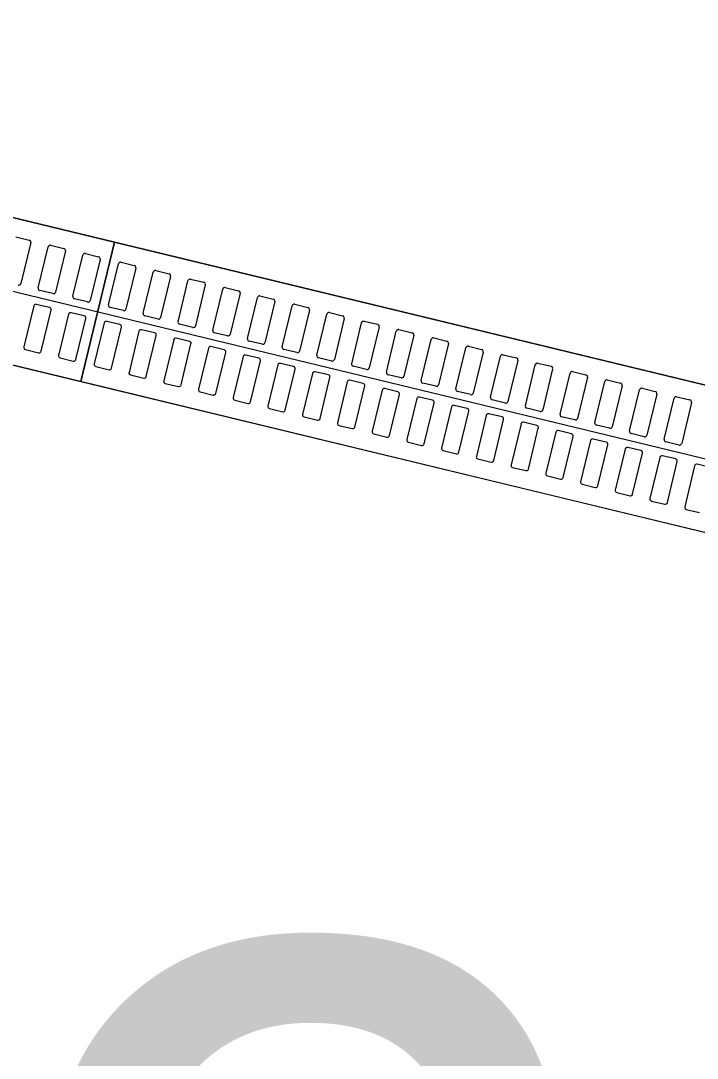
# Model space of a CAD drawing. Extents: x -7476540 to -746055, y -11317203 to -1129777.
# Drawn here: x -747595.953 to -747595.008, y -1131709.113 to -1131707.664 of the extents above; entities that cross this region are included whole.
import ezdxf

# ---------------------------------------------------------------- set-up
doc = ezdxf.new("R2010")
doc.units = 0
for name, color, linetype in [('KOMUNIKACE_UPRAVA', 7, 'Continuous'), ('ODVODNENI', 7, 'Continuous'), ('TRATIVOD', 7, 'Continuous'), ('Vrstva 60', 7, 'Continuous')]:
    doc.layers.add(name, color=color, linetype=linetype)

msp = doc.modelspace()

# ---------------------------------------------------------------- linework, layer by layer
at = {"layer": 'KOMUNIKACE_UPRAVA'}
msp.add_lwpolyline([(-747596.3583, -1131707.8434), (-747596.2796, -1131706.9697), (-747592.3491, -1131707.9208), (-747592.4278, -1131708.7945)], close=True, dxfattribs=at)
msp.add_lwpolyline([(-747596.3764, -1131708.0447), (-747596.8838, -1131713.6747), (-747596.3764, -1131708.0447), (-747592.4459, -1131708.9959), (-747592.9, -1131714.0337), (-747593.0433, -1131715.0249), (-747596.9433, -1131714.6734), (-747596.8838, -1131713.6747)], dxfattribs=at)
at = {"layer": 'ODVODNENI'}
for p, q in [((-747596.794, -1131707.7379), (-747595.8221, -1131707.9731)), ((-747595.8691, -1131708.1675), (-747595.8221, -1131707.9731)), ((-747595.8221, -1131707.9731), (-747595.8691, -1131708.1675)), ((-747595.8221, -1131707.9731), (-747594.8501, -1131708.2083))]:
    msp.add_line(p, q, dxfattribs=at)
for points in [[(-747596.8411, -1131707.9323), (-747595.8691, -1131708.1675), (-747595.8221, -1131707.9731), (-747596.794, -1131707.7379)], [(-747595.8691, -1131708.1675), (-747594.8972, -1131708.4027), (-747594.8501, -1131708.2083), (-747595.8221, -1131707.9731)]]:
    msp.add_lwpolyline(points, close=True, dxfattribs=at)
for points in [[(-747595.9598, -1131707.9655), (-747595.9414, -1131707.97)], [(-747595.9392, -1131707.9736), (-747595.9531, -1131708.0309)], [(-747595.9288, -1131708.0368), (-747595.9149, -1131707.9795)], [(-747595.9113, -1131707.9773), (-747595.8929, -1131707.9817)], [(-747595.8906, -1131707.9853), (-747595.9045, -1131708.0427)], [(-747595.8803, -1131708.0486), (-747595.8664, -1131707.9912)], [(-747595.8628, -1131707.989), (-747595.8443, -1131707.9935)], [(-747595.8421, -1131707.9971), (-747595.856, -1131708.0544)], [(-747595.8129, -1131708.0011), (-747595.7945, -1131708.0055)], [(-747595.8304, -1131708.0606), (-747595.8165, -1131708.0033)], [(-747595.7922, -1131708.0091), (-747595.8061, -1131708.0665)], [(-747595.7819, -1131708.0724), (-747595.768, -1131708.015)], [(-747595.7644, -1131708.0128), (-747595.7459, -1131708.0173)], [(-747595.7437, -1131708.0209), (-747595.7576, -1131708.0782)], [(-747595.7333, -1131708.0841), (-747595.7194, -1131708.0268)], [(-747595.7158, -1131708.0246), (-747595.6974, -1131708.029)], [(-747595.9081, -1131708.0449), (-747595.9266, -1131708.0404)], [(-747595.6952, -1131708.0326), (-747595.7091, -1131708.09)], [(-747595.6848, -1131708.0959), (-747595.6709, -1131708.0385)], [(-747595.6673, -1131708.0363), (-747595.6489, -1131708.0408)], [(-747595.6466, -1131708.0444), (-747595.6605, -1131708.1017)], [(-747595.9128, -1131708.0643), (-747595.9313, -1131708.0599)], [(-747595.8596, -1131708.0566), (-747595.878, -1131708.0522)], [(-747595.6363, -1131708.1076), (-747595.6224, -1131708.0503)], [(-747595.6188, -1131708.048), (-747595.6003, -1131708.0525)], [(-747595.5981, -1131708.0561), (-747595.612, -1131708.1135)], [(-747595.5702, -1131708.0598), (-747595.5518, -1131708.0642)], [(-747595.9349, -1131708.0621), (-747595.9488, -1131708.1194)], [(-747595.9245, -1131708.1253), (-747595.9106, -1131708.068)], [(-747595.8864, -1131708.0738), (-747595.9003, -1131708.1312)], [(-747595.8643, -1131708.0761), (-747595.8828, -1131708.0716)], [(-747595.8097, -1131708.0687), (-747595.8282, -1131708.0642)], [(-747595.5877, -1131708.1193), (-747595.5739, -1131708.062)], [(-747595.5496, -1131708.0679), (-747595.5635, -1131708.1252)], [(-747595.5392, -1131708.1311), (-747595.5253, -1131708.0737)], [(-747595.5217, -1131708.0715), (-747595.5033, -1131708.076)], [(-747595.876, -1131708.137), (-747595.8621, -1131708.0797)], [(-747595.8365, -1131708.0859), (-747595.8504, -1131708.1432)], [(-747595.8144, -1131708.0881), (-747595.8329, -1131708.0837)], [(-747595.7612, -1131708.0804), (-747595.7796, -1131708.076)], [(-747595.7127, -1131708.0922), (-747595.7311, -1131708.0877)], [(-747595.5011, -1131708.0796), (-747595.5149, -1131708.137)], [(-747595.4907, -1131708.1428), (-747595.4768, -1131708.0855)], [(-747595.4732, -1131708.0833), (-747595.4547, -1131708.0877)], [(-747595.8261, -1131708.1491), (-747595.8122, -1131708.0918)], [(-747595.788, -1131708.0976), (-747595.8018, -1131708.155)], [(-747595.7659, -1131708.0999), (-747595.7843, -1131708.0954)], [(-747595.7776, -1131708.1609), (-747595.7637, -1131708.1035)], [(-747595.6641, -1131708.1039), (-747595.6826, -1131708.0995)], [(-747595.4525, -1131708.0914), (-747595.4664, -1131708.1487)], [(-747595.4421, -1131708.1546), (-747595.4283, -1131708.0972)], [(-747595.4246, -1131708.095), (-747595.4062, -1131708.0995)], [(-747595.404, -1131708.1031), (-747595.4179, -1131708.1604)], [(-747595.7394, -1131708.1094), (-747595.7533, -1131708.1667)], [(-747595.7174, -1131708.1116), (-747595.7358, -1131708.1072)], [(-747595.729, -1131708.1726), (-747595.7152, -1131708.1153)], [(-747595.6156, -1131708.1157), (-747595.6341, -1131708.1112)], [(-747595.3936, -1131708.1663), (-747595.3797, -1131708.109)], [(-747595.3761, -1131708.1068), (-747595.3577, -1131708.1112)], [(-747595.3555, -1131708.1148), (-747595.3693, -1131708.1722)], [(-747595.3276, -1131708.1185), (-747595.3092, -1131708.123)], [(-747595.9466, -1131708.123), (-747595.9281, -1131708.1275)], [(-747595.6909, -1131708.1211), (-747595.7048, -1131708.1785)], [(-747595.6689, -1131708.1234), (-747595.6873, -1131708.1189)], [(-747595.6805, -1131708.1843), (-747595.6666, -1131708.127)], [(-747595.6424, -1131708.1329), (-747595.6563, -1131708.1902)], [(-747595.6203, -1131708.1351), (-747595.6388, -1131708.1307)], [(-747595.5671, -1131708.1274), (-747595.5855, -1131708.123)], [(-747595.3451, -1131708.1781), (-747595.3312, -1131708.1207)], [(-747595.3069, -1131708.1266), (-747595.3208, -1131708.1839)], [(-747595.2966, -1131708.1898), (-747595.2827, -1131708.1325)], [(-747595.2791, -1131708.1303), (-747595.2606, -1131708.1347)], [(-747595.898, -1131708.1348), (-747595.8796, -1131708.1393)], [(-747595.8482, -1131708.1469), (-747595.8297, -1131708.1513)], [(-747595.632, -1131708.1961), (-747595.6181, -1131708.1387)], [(-747595.5938, -1131708.1446), (-747595.6077, -1131708.202)], [(-747595.5718, -1131708.1469), (-747595.5902, -1131708.1424)], [(-747595.5186, -1131708.1392), (-747595.537, -1131708.1347)], [(-747595.47, -1131708.1509), (-747595.4885, -1131708.1465)], [(-747595.2584, -1131708.1383), (-747595.2723, -1131708.1957)], [(-747595.248, -1131708.2016), (-747595.2341, -1131708.1442)], [(-747595.2305, -1131708.142), (-747595.2121, -1131708.1465)], [(-747595.7996, -1131708.1586), (-747595.7812, -1131708.1631)], [(-747595.5835, -1131708.2078), (-747595.5696, -1131708.1505)], [(-747595.5453, -1131708.1564), (-747595.5592, -1131708.2137)], [(-747595.5233, -1131708.1586), (-747595.5417, -1131708.1541)], [(-747595.5349, -1131708.2196), (-747595.5211, -1131708.1622)], [(-747595.4215, -1131708.1627), (-747595.4399, -1131708.1582)], [(-747595.2099, -1131708.1501), (-747595.2238, -1131708.2074)], [(-747595.1995, -1131708.2133), (-747595.1856, -1131708.156)], [(-747595.182, -1131708.1537), (-747595.1636, -1131708.1582)], [(-747595.1614, -1131708.1618), (-747595.1752, -1131708.2192)], [(-747595.7511, -1131708.1703), (-747595.7327, -1131708.1748)], [(-747595.4968, -1131708.1681), (-747595.5107, -1131708.2254)], [(-747595.4747, -1131708.1704), (-747595.4932, -1131708.1659)], [(-747595.4864, -1131708.2313), (-747595.4725, -1131708.174)], [(-747595.373, -1131708.1744), (-747595.3914, -1131708.1699)], [(-747595.151, -1131708.225), (-747595.1371, -1131708.1677)], [(-747595.1335, -1131708.1655), (-747595.115, -1131708.1699)], [(-747595.1128, -1131708.1736), (-747595.1267, -1131708.2309)], [(-747595.7026, -1131708.1821), (-747595.6841, -1131708.1866)], [(-747595.4483, -1131708.1798), (-747595.4621, -1131708.2372)], [(-747595.4262, -1131708.1821), (-747595.4446, -1131708.1776)], [(-747595.4379, -1131708.2431), (-747595.424, -1131708.1857)], [(-747595.3777, -1131708.1938), (-747595.3961, -1131708.1894)], [(-747595.3244, -1131708.1861), (-747595.3429, -1131708.1817)], [(-747595.1024, -1131708.2368), (-747595.0886, -1131708.1794)], [(-747595.0849, -1131708.1772), (-747595.0665, -1131708.1817)], [(-747595.0643, -1131708.1853), (-747595.0782, -1131708.2427)], [(-747595.0539, -1131708.2485), (-747595.04, -1131708.1912)], [(-747595.0364, -1131708.189), (-747595.018, -1131708.1934)], [(-747595.654, -1131708.1938), (-747595.6356, -1131708.1983)], [(-747595.6055, -1131708.2056), (-747595.5871, -1131708.21)], [(-747595.3997, -1131708.1916), (-747595.4136, -1131708.2489)], [(-747595.3893, -1131708.2548), (-747595.3755, -1131708.1975)], [(-747595.3512, -1131708.2033), (-747595.3651, -1131708.2607)], [(-747595.3291, -1131708.2056), (-747595.3476, -1131708.2011)], [(-747595.2759, -1131708.1979), (-747595.2943, -1131708.1934)], [(-747595.2274, -1131708.2096), (-747595.2458, -1131708.2052)], [(-747595.0158, -1131708.1971), (-747595.0296, -1131708.2544)], [(-747595.557, -1131708.2173), (-747595.5386, -1131708.2218)], [(-747595.3408, -1131708.2666), (-747595.3269, -1131708.2092)], [(-747595.3027, -1131708.2151), (-747595.3165, -1131708.2724)], [(-747595.2806, -1131708.2173), (-747595.299, -1131708.2129)], [(-747595.1788, -1131708.2214), (-747595.1973, -1131708.2169)], [(-747595.5085, -1131708.2291), (-747595.49, -1131708.2335)], [(-747595.2923, -1131708.2783), (-747595.2784, -1131708.221)], [(-747595.2541, -1131708.2268), (-747595.268, -1131708.2842)], [(-747595.2321, -1131708.2291), (-747595.2505, -1131708.2246)], [(-747595.2438, -1131708.29), (-747595.2299, -1131708.2327)], [(-747595.1303, -1131708.2331), (-747595.1488, -1131708.2287)], [(-747595.4599, -1131708.2408), (-747595.4415, -1131708.2453)], [(-747595.2056, -1131708.2386), (-747595.2195, -1131708.2959)], [(-747595.1836, -1131708.2408), (-747595.202, -1131708.2364)], [(-747595.1952, -1131708.3018), (-747595.1813, -1131708.2444)], [(-747595.135, -1131708.2526), (-747595.1535, -1131708.2481)], [(-747595.0818, -1131708.2449), (-747595.1002, -1131708.2404)], [(-747595.4114, -1131708.2526), (-747595.393, -1131708.257)], [(-747595.1571, -1131708.2503), (-747595.171, -1131708.3077)], [(-747595.1467, -1131708.3135), (-747595.1328, -1131708.2562)], [(-747595.1085, -1131708.2621), (-747595.1224, -1131708.3194)], [(-747595.0865, -1131708.2643), (-747595.1049, -1131708.2598)], [(-747595.0333, -1131708.2566), (-747595.0517, -1131708.2521)], [(-747595.3629, -1131708.2643), (-747595.3444, -1131708.2688)], [(-747595.3143, -1131708.276), (-747595.2959, -1131708.2805)], [(-747595.0982, -1131708.3253), (-747595.0843, -1131708.2679)], [(-747595.06, -1131708.2738), (-747595.0739, -1131708.3311)], [(-747595.038, -1131708.276), (-747595.0564, -1131708.2716)], [(-747595.2658, -1131708.2878), (-747595.2474, -1131708.2922)], [(-747595.0496, -1131708.337), (-747595.0358, -1131708.2797)], [(-747595.0115, -1131708.2855), (-747595.0254, -1131708.3429)], [(-747594.9894, -1131708.2878), (-747595.0079, -1131708.2833)], [(-747595.2173, -1131708.2995), (-747595.1988, -1131708.304)], [(-747595.1687, -1131708.3113), (-747595.1503, -1131708.3157)], [(-747595.1202, -1131708.323), (-747595.1018, -1131708.3275)], [(-747595.0717, -1131708.3348), (-747595.0533, -1131708.3392)], [(-747595.0232, -1131708.3465), (-747595.0047, -1131708.351)]]:
    msp.add_lwpolyline(points, dxfattribs=at)
for centre, start, end in [((-747595.9421, -1131707.9729), 346.3961, 76.3961), ((-747595.912, -1131707.9802), 76.3961, 166.3961), ((-747595.8936, -1131707.9846), 346.3961, 76.3961), ((-747595.8635, -1131707.9919), 76.3961, 166.3961), ((-747595.845, -1131707.9964), 346.3961, 76.3961), ((-747595.8136, -1131708.004), 76.3961, 166.3961), ((-747595.7952, -1131708.0084), 346.3961, 76.3961), ((-747595.7651, -1131708.0157), 76.3961, 166.3961), ((-747595.7466, -1131708.0202), 346.3961, 76.3961), ((-747595.956, -1131708.0302), 256.3961, 346.3961), ((-747595.7165, -1131708.0275), 76.3961, 166.3961), ((-747595.6981, -1131708.0319), 346.3961, 76.3961), ((-747595.9259, -1131708.0375), 166.3961, 256.3961), ((-747595.9074, -1131708.042), 256.3961, 346.3961), ((-747595.668, -1131708.0392), 76.3961, 166.3961), ((-747595.6496, -1131708.0437), 346.3961, 76.3961), ((-747595.932, -1131708.0628), 76.3961, 166.3961), ((-747595.8773, -1131708.0493), 166.3961, 256.3961), ((-747595.8589, -1131708.0537), 256.3961, 346.3961), ((-747595.8275, -1131708.0613), 166.3961, 256.3961), ((-747595.6195, -1131708.051), 76.3961, 166.3961), ((-747595.601, -1131708.0554), 346.3961, 76.3961), ((-747595.5709, -1131708.0627), 76.3961, 166.3961), ((-747595.9136, -1131708.0672), 346.3961, 76.3961), ((-747595.8835, -1131708.0745), 76.3961, 166.3961), ((-747595.809, -1131708.0658), 256.3961, 346.3961), ((-747595.7789, -1131708.0731), 166.3961, 256.3961), ((-747595.5525, -1131708.0672), 346.3961, 76.3961), ((-747595.5224, -1131708.0744), 76.3961, 166.3961), ((-747595.865, -1131708.079), 346.3961, 76.3961), ((-747595.8336, -1131708.0866), 76.3961, 166.3961), ((-747595.8151, -1131708.0911), 346.3961, 76.3961), ((-747595.7605, -1131708.0775), 256.3961, 346.3961), ((-747595.7304, -1131708.0848), 166.3961, 256.3961), ((-747595.504, -1131708.0789), 346.3961, 76.3961), ((-747595.4739, -1131708.0862), 76.3961, 166.3961), ((-747595.4554, -1131708.0907), 346.3961, 76.3961), ((-747595.7851, -1131708.0983), 76.3961, 166.3961), ((-747595.7666, -1131708.1028), 346.3961, 76.3961), ((-747595.712, -1131708.0893), 256.3961, 346.3961), ((-747595.6819, -1131708.0966), 166.3961, 256.3961), ((-747595.6634, -1131708.101), 256.3961, 346.3961), ((-747595.4253, -1131708.0979), 76.3961, 166.3961), ((-747595.4069, -1131708.1024), 346.3961, 76.3961), ((-747595.7365, -1131708.1101), 76.3961, 166.3961), ((-747595.7181, -1131708.1145), 346.3961, 76.3961), ((-747595.688, -1131708.1218), 76.3961, 166.3961), ((-747595.6333, -1131708.1083), 166.3961, 256.3961), ((-747595.6149, -1131708.1128), 256.3961, 346.3961), ((-747595.3768, -1131708.1097), 76.3961, 166.3961), ((-747595.3584, -1131708.1141), 346.3961, 76.3961), ((-747595.3283, -1131708.1214), 76.3961, 166.3961), ((-747595.9459, -1131708.1201), 166.3961, 256.3961), ((-747595.9274, -1131708.1246), 256.3961, 346.3961), ((-747595.8973, -1131708.1319), 166.3961, 256.3961), ((-747595.6696, -1131708.1263), 346.3961, 76.3961), ((-747595.6395, -1131708.1336), 76.3961, 166.3961), ((-747595.5848, -1131708.12), 166.3961, 256.3961), ((-747595.5664, -1131708.1245), 256.3961, 346.3961), ((-747595.5363, -1131708.1318), 166.3961, 256.3961), ((-747595.3099, -1131708.1259), 346.3961, 76.3961), ((-747595.2798, -1131708.1332), 76.3961, 166.3961), ((-747595.8789, -1131708.1363), 256.3961, 346.3961), ((-747595.8475, -1131708.1439), 166.3961, 256.3961), ((-747595.621, -1131708.138), 346.3961, 76.3961), ((-747595.5909, -1131708.1453), 76.3961, 166.3961), ((-747595.5725, -1131708.1498), 346.3961, 76.3961), ((-747595.5179, -1131708.1363), 256.3961, 346.3961), ((-747595.4878, -1131708.1435), 166.3961, 256.3961), ((-747595.2613, -1131708.1376), 346.3961, 76.3961), ((-747595.2312, -1131708.1449), 76.3961, 166.3961), ((-747595.2128, -1131708.1494), 346.3961, 76.3961), ((-747595.829, -1131708.1484), 256.3961, 346.3961), ((-747595.7989, -1131708.1557), 166.3961, 256.3961), ((-747595.7805, -1131708.1601), 256.3961, 346.3961), ((-747595.5424, -1131708.1571), 76.3961, 166.3961), ((-747595.524, -1131708.1615), 346.3961, 76.3961), ((-747595.4693, -1131708.148), 256.3961, 346.3961), ((-747595.4392, -1131708.1553), 166.3961, 256.3961), ((-747595.4208, -1131708.1597), 256.3961, 346.3961), ((-747595.1827, -1131708.1567), 76.3961, 166.3961), ((-747595.1643, -1131708.1611), 346.3961, 76.3961), ((-747595.7504, -1131708.1674), 166.3961, 256.3961), ((-747595.732, -1131708.1719), 256.3961, 346.3961), ((-747595.4939, -1131708.1688), 76.3961, 166.3961), ((-747595.4754, -1131708.1733), 346.3961, 76.3961), ((-747595.3907, -1131708.167), 166.3961, 256.3961), ((-747595.3723, -1131708.1715), 256.3961, 346.3961), ((-747595.1342, -1131708.1684), 76.3961, 166.3961), ((-747595.1157, -1131708.1729), 346.3961, 76.3961), ((-747595.7019, -1131708.1792), 166.3961, 256.3961), ((-747595.6834, -1131708.1836), 256.3961, 346.3961), ((-747595.6533, -1131708.1909), 166.3961, 256.3961), ((-747595.4453, -1131708.1806), 76.3961, 166.3961), ((-747595.4269, -1131708.185), 346.3961, 76.3961), ((-747595.3968, -1131708.1923), 76.3961, 166.3961), ((-747595.3422, -1131708.1788), 166.3961, 256.3961), ((-747595.3237, -1131708.1832), 256.3961, 346.3961), ((-747595.2936, -1131708.1905), 166.3961, 256.3961), ((-747595.0856, -1131708.1801), 76.3961, 166.3961), ((-747595.0672, -1131708.1846), 346.3961, 76.3961), ((-747595.0371, -1131708.1919), 76.3961, 166.3961), ((-747595.6349, -1131708.1954), 256.3961, 346.3961), ((-747595.6048, -1131708.2027), 166.3961, 256.3961), ((-747595.3784, -1131708.1968), 346.3961, 76.3961), ((-747595.3483, -1131708.204), 76.3961, 166.3961), ((-747595.3298, -1131708.2085), 346.3961, 76.3961), ((-747595.2752, -1131708.195), 256.3961, 346.3961), ((-747595.2451, -1131708.2023), 166.3961, 256.3961), ((-747595.0187, -1131708.1963), 346.3961, 76.3961), ((-747595.5864, -1131708.2071), 256.3961, 346.3961), ((-747595.5563, -1131708.2144), 166.3961, 256.3961), ((-747595.5378, -1131708.2189), 256.3961, 346.3961), ((-747595.2998, -1131708.2158), 76.3961, 166.3961), ((-747595.2813, -1131708.2202), 346.3961, 76.3961), ((-747595.2267, -1131708.2067), 256.3961, 346.3961), ((-747595.1966, -1131708.214), 166.3961, 256.3961), ((-747595.1781, -1131708.2185), 256.3961, 346.3961), ((-747595.5077, -1131708.2262), 166.3961, 256.3961), ((-747595.4893, -1131708.2306), 256.3961, 346.3961), ((-747595.2512, -1131708.2275), 76.3961, 166.3961), ((-747595.2328, -1131708.232), 346.3961, 76.3961), ((-747595.148, -1131708.2257), 166.3961, 256.3961), ((-747595.1296, -1131708.2302), 256.3961, 346.3961), ((-747595.4592, -1131708.2379), 166.3961, 256.3961), ((-747595.4408, -1131708.2424), 256.3961, 346.3961), ((-747595.4107, -1131708.2496), 166.3961, 256.3961), ((-747595.2027, -1131708.2393), 76.3961, 166.3961), ((-747595.1843, -1131708.2437), 346.3961, 76.3961), ((-747595.1542, -1131708.251), 76.3961, 166.3961), ((-747595.0995, -1131708.2375), 166.3961, 256.3961), ((-747595.0811, -1131708.242), 256.3961, 346.3961), ((-747595.051, -1131708.2492), 166.3961, 256.3961), ((-747595.3923, -1131708.2541), 256.3961, 346.3961), ((-747595.3622, -1131708.2614), 166.3961, 256.3961), ((-747595.1357, -1131708.2555), 346.3961, 76.3961), ((-747595.1056, -1131708.2628), 76.3961, 166.3961), ((-747595.0326, -1131708.2537), 256.3961, 346.3961), ((-747595.3437, -1131708.2658), 256.3961, 346.3961), ((-747595.3136, -1131708.2731), 166.3961, 256.3961), ((-747595.2952, -1131708.2776), 256.3961, 346.3961), ((-747595.0872, -1131708.2672), 346.3961, 76.3961), ((-747595.0571, -1131708.2745), 76.3961, 166.3961), ((-747595.0387, -1131708.279), 346.3961, 76.3961), ((-747595.2651, -1131708.2849), 166.3961, 256.3961), ((-747595.2467, -1131708.2893), 256.3961, 346.3961), ((-747595.0086, -1131708.2862), 76.3961, 166.3961), ((-747595.2166, -1131708.2966), 166.3961, 256.3961), ((-747595.1981, -1131708.3011), 256.3961, 346.3961), ((-747595.168, -1131708.3084), 166.3961, 256.3961), ((-747595.1496, -1131708.3128), 256.3961, 346.3961), ((-747595.1195, -1131708.3201), 166.3961, 256.3961), ((-747595.1011, -1131708.3246), 256.3961, 346.3961), ((-747595.071, -1131708.3318), 166.3961, 256.3961), ((-747595.0525, -1131708.3363), 256.3961, 346.3961), ((-747595.0224, -1131708.3436), 166.3961, 256.3961)]:
    msp.add_arc(centre, 0.003, start, end, dxfattribs=at)
at = {"layer": 'TRATIVOD'}
msp.add_lwpolyline([(-747602.1242, -1131706.5509), (-747591.4718, -1131709.1288), (-747579.5751, -1131712.0077), (-747571.7849, -1131715.2875)], dxfattribs=at)

# ---------------------------------------------------------------- texts
at = {"layer": 'Vrstva 60'}
msp.add_text('2044', height=1.2, dxfattribs=at).set_placement((-747595.9961, -1131710.1558))

doc.saveas('drawing.dxf')
